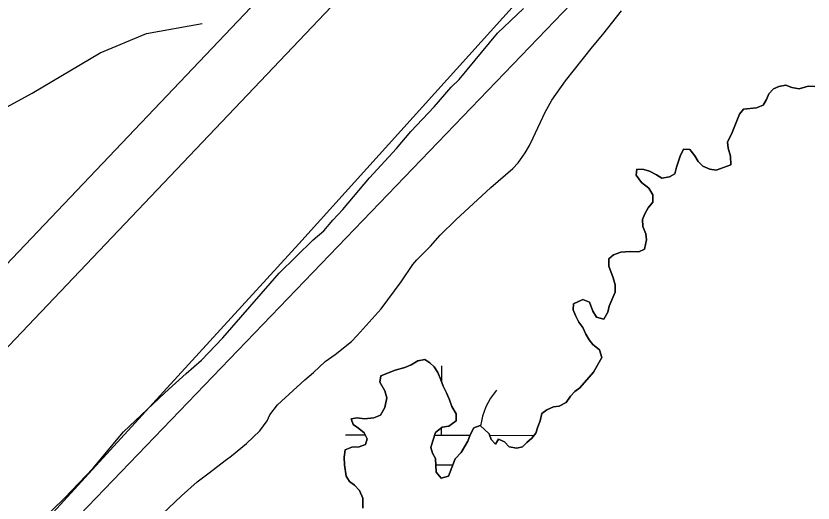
# Model space of a CAD drawing. Extents: x 3161665 to 3199565, y 885729 to 911164.
# Drawn here: x 3171352.2 to 3171767, y 907470.4 to 907723.7 of the extents above; entities that cross this region are included whole.
import ezdxf

# ---------------------------------------------------------------- set-up
doc = ezdxf.new("R2010")
doc.units = 0
for name, color, linetype in [('V-LEVE-TOET', 7, 'Continuous'), ('V-ROAD-CNTR', 7, 'Continuous'), ('V-SITE-VEGE', 7, 'Continuous'), ('V-SURV-LINE', 7, 'Continuous'), ('V-TOPO-SHOR', 7, 'Continuous'), ('V-WETL-SWMP', 7, 'Continuous')]:
    doc.layers.add(name, color=color, linetype=linetype)

msp = doc.modelspace()

# ---------------------------------------------------------------- linework, layer by layer
at = {"layer": 'V-LEVE-TOET'}
msp.add_lwpolyline([(3171903.851000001, 908048.1419999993), (3171785.426000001, 907926.0639999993), (3171641.021000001, 907762.0239999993), (3171499.449000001, 907605.1509999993), (3171325.164000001, 907414.9349999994), (3171129.032000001, 907208.2729999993), (3170995.496000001, 907060.7349999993), (3170987.619000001, 907043.8169999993), (3170987.533000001, 907028.4509999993), (3170996.823000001, 907012.0339999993), (3171012.687000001, 906993.9849999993), (3171040.292000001, 906969.4829999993), (3171066.299000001, 906945.1889999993), (3171100.665000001, 906916.4599999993), (3171129.869000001, 906892.7479999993), (3171157.110000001, 906874.6359999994), (3171180.387000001, 906861.5319999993), (3171206.065000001, 906849.8159999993), (3171234.946000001, 906839.2769999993), (3171258.846000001, 906830.7609999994), (3171298.495000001, 906818.9669999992), (3171437.514000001, 906768.4979999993), (3171484.095000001, 906747.2849999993), (3171544.946000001, 906708.0289999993)], dxfattribs=at)
at = {"layer": 'V-ROAD-CNTR'}
msp.add_lwpolyline([(3171139.122000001, 907556.1139999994), (3171160.1240000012, 907569.7449999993), (3171191.563000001, 907588.9289999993), (3171256.432000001, 907626.0859999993), (3171321.492000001, 907662.2449999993), (3171360.728000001, 907683.5789999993), (3171395.968000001, 907704.5379999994), (3171420.171000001, 907714.5819999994), (3171449.138000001, 907719.8079999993)], dxfattribs=at)
at = {"layer": 'V-SITE-VEGE'}
for p, q in [((3171602.886, 907714.6699999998), (3171616.382, 907727.5559999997)), ((3171582.848, 907690.7099999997), (3171602.886, 907714.6699999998)), ((3171578.6580000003, 907686.5669999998), (3171582.848, 907690.7099999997)), ((3171569.806, 907676.4339999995), (3171578.6580000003, 907686.5669999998)), ((3171746.428, 907685.8519999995), (3171744.017, 907683.2719999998)), ((3171749.227, 907687.0339999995), (3171746.428, 907685.8519999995)), ((3171752.824, 907687.6139999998), (3171749.227, 907687.0339999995)), ((3171756.0100000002, 907686.3969999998), (3171752.824, 907687.6139999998)), ((3171759.7970000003, 907685.7809999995), (3171756.0100000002, 907686.3969999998)), ((3171764.397, 907687.1489999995), (3171759.7970000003, 907685.7809999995)), ((3171767.987, 907686.9299999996), (3171764.397, 907687.1489999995)), ((3171744.017, 907683.2719999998), (3171742.805, 907680.2839999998)), ((3171740.99, 907677.2999999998), (3171737.591, 907675.9239999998)), ((3171742.805, 907680.2839999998), (3171740.99, 907677.2999999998)), ((3171557.698, 907663.5399999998), (3171569.806, 907676.4339999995)), ((3171730.802, 907675.1619999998), (3171728.79, 907672.5789999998)), ((3171737.591, 907675.9239999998), (3171730.802, 907675.1619999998)), ((3171728.79, 907672.5789999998), (3171724.946, 907663.0209999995)), ((3171550.244, 907654.7859999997), (3171557.698, 907663.5399999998)), ((3171724.946, 907663.0209999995), (3171722.524, 907658.0449999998)), ((3171722.524, 907658.0449999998), (3171722.9050000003, 907654.8499999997)), ((3171536.272, 907639.5859999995), (3171550.244, 907654.7859999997)), ((3171699.553, 907654.3829999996), (3171697.935, 907650.8009999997)), ((3171702.9450000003, 907654.1639999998), (3171699.553, 907654.3829999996)), ((3171705.523, 907650.9569999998), (3171702.9450000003, 907654.1639999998)), ((3171722.9050000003, 907654.8499999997), (3171724.08, 907650.8519999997)), ((3171697.935, 907650.8009999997), (3171695.9080000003, 907645.0219999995)), ((3171707.301, 907647.9519999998), (3171705.523, 907650.9569999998)), ((3171709.683, 907645.5439999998), (3171707.301, 907647.9519999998)), ((3171724.08, 907650.8519999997), (3171724.254, 907646.2609999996)), ((3171675.348, 907643.9379999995), (3171674.93, 907640.9479999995)), ((3171678.938, 907643.9199999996), (3171675.348, 907643.9379999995)), ((3171681.926, 907642.9059999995), (3171678.938, 907643.9199999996)), ((3171695.9080000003, 907645.0219999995), (3171695.0910000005, 907641.6339999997)), ((3171713.265, 907643.9279999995), (3171709.683, 907645.5439999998)), ((3171716.654, 907643.5099999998), (3171713.265, 907643.9279999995)), ((3171724.254, 907646.2609999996), (3171716.654, 907643.5099999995)), ((3171522.293, 907623.0009999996), (3171536.272, 907639.5859999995)), ((3171674.93, 907640.9479999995), (3171677.703, 907637.1409999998)), ((3171685.508, 907641.0889999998), (3171681.9260000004, 907642.9059999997)), ((3171688.293, 907639.2769999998), (3171685.508, 907641.0889999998)), ((3171692.289, 907640.0529999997), (3171688.293, 907639.2769999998)), ((3171695.091, 907641.6339999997), (3171692.289, 907640.0529999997)), ((3171677.703, 907637.1409999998), (3171681.48, 907634.1259999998)), ((3171681.48, 907634.1259999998), (3171683.6550000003, 907630.7199999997)), ((3171683.6550000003, 907630.7199999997), (3171683.632, 907626.9289999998)), ((3171517.171, 907617.4759999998), (3171522.293, 907623.0009999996)), ((3171681.222, 907623.9499999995), (3171679.407, 907620.7649999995)), ((3171683.632, 907626.9289999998), (3171681.222, 907623.9499999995)), ((3171679.407, 907620.7649999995), (3171678.1950000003, 907617.7789999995)), ((3171512.509, 907611.9459999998), (3171517.171, 907617.4759999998)), ((3171678.1950000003, 907617.7789999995), (3171678.375, 907614.1869999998)), ((3171506.931, 907607.3489999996), (3171512.509, 907611.9459999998)), ((3171678.375, 907614.1869999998), (3171679.95, 907610.3859999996)), ((3171489.242, 907589.8569999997), (3171506.931, 907607.3489999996)), ((3171680.3310000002, 907607.1909999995), (3171679.307, 907602.4069999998)), ((3171679.95, 907610.3859999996), (3171680.3310000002, 907607.1909999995)), ((3171679.307, 907602.4069999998), (3171676.304, 907601.0259999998)), ((3171663.125, 907599.5029999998), (3171660.717, 907597.3219999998)), ((3171666.924, 907600.8789999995), (3171663.125, 907599.5029999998)), ((3171671.915, 907601.2499999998), (3171666.924, 907600.8789999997)), ((3171676.304, 907601.0259999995), (3171671.915, 907601.2499999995)), ((3171660.717, 907597.3219999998), (3171660.697, 907593.5289999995)), ((3171459.892, 907556.2279999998), (3171489.242, 907589.8569999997)), ((3171660.697, 907593.5289999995), (3171663.056, 907587.5279999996)), ((3171663.056, 907587.5279999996), (3171664.037, 907583.9319999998)), ((3171664.037, 907583.9319999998), (3171664.014, 907580.1409999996)), ((3171664.014, 907580.1409999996), (3171660.9790000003, 907572.7719999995)), ((3171642.428, 907574.0729999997), (3171642.2090000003, 907570.8819999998)), ((3171647.2290000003, 907576.2409999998), (3171642.428, 907574.0729999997)), ((3171650.614, 907574.8259999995), (3171647.2290000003, 907576.2409999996)), ((3171652.386, 907570.2269999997), (3171650.614, 907574.8259999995)), ((3171642.2090000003, 907570.8819999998), (3171643.3910000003, 907567.8819999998)), ((3171654.362, 907567.0209999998), (3171652.386, 907570.2269999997)), ((3171660.166, 907569.5829999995), (3171658.149, 907566.0039999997)), ((3171660.9790000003, 907572.7719999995), (3171660.166, 907569.5829999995)), ((3171643.3910000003, 907567.8819999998), (3171645.169, 907564.4799999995)), ((3171658.149, 907566.0039999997), (3171654.362, 907567.0209999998)), ((3171645.169, 907564.4799999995), (3171647.149, 907561.6739999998)), ((3171647.149, 907561.6739999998), (3171648.7260000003, 907558.2719999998)), ((3171648.7260000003, 907558.2719999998), (3171650.506, 907555.2699999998)), ((3171448.718, 907544.7189999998), (3171459.892, 907556.2279999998)), ((3171650.506, 907555.2699999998), (3171652.4860000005, 907552.8639999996)), ((3171652.486, 907552.8639999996), (3171655.865, 907550.0499999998)), ((3171655.865, 907550.0499999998), (3171657.041, 907546.0519999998)), ((3171440.811, 907537.8189999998), (3171448.718, 907544.7189999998)), ((3171561.436, 907544.3889999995), (3171557.832, 907542.2139999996)), ((3171565.032, 907544.9689999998), (3171561.436, 907544.3889999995)), ((3171567.617, 907543.3549999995), (3171565.032, 907544.9689999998)), ((3171657.041, 907546.0519999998), (3171652.808, 907538.4929999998)), ((3171554.629, 907540.8359999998), (3171549.633, 907539.4659999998)), ((3171557.832, 907542.2139999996), (3171554.629, 907540.8359999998)), ((3171569.8000000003, 907541.1509999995), (3171567.617, 907543.3549999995)), ((3171571.781, 907538.3449999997), (3171569.8000000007, 907541.1509999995)), ((3171429.645, 907527.6979999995), (3171440.811, 907537.8189999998)), ((3171542.0330000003, 907536.5139999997), (3171541.6180000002, 907533.3239999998)), ((3171549.633, 907539.4659999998), (3171542.0330000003, 907536.5139999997)), ((3171573.355, 907534.5439999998), (3171571.781, 907538.3449999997)), ((3171652.808, 907538.4929999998), (3171645.576, 907530.3499999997)), ((3171541.6180000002, 907533.3239999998), (3171544.186, 907528.7199999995)), ((3171574.5330000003, 907531.1449999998), (3171573.355, 907534.5439999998)), ((3171408.238, 907507.4469999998), (3171429.645, 907527.6979999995)), ((3171544.186, 907528.7199999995), (3171545.165, 907525.1209999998)), ((3171576.311, 907527.7429999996), (3171574.5330000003, 907531.1449999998)), ((3171577.8880000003, 907524.1399999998), (3171576.311, 907527.7429999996)), ((3171642.971, 907528.3689999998), (3171640.7630000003, 907525.9859999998)), ((3171645.576, 907530.3499999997), (3171642.971, 907528.3689999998)), ((3171545.165, 907525.1209999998), (3171544.139, 907520.1389999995)), ((3171579.065, 907520.5419999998), (3171577.8880000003, 907524.1399999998)), ((3171640.7630000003, 907525.9859999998), (3171638.549, 907522.6059999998)), ((3171544.139, 907520.1389999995), (3171541.921, 907516.1609999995)), ((3171581.238, 907516.7389999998), (3171579.065, 907520.5419999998)), ((3171631.951, 907520.4479999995), (3171628.549, 907518.8709999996)), ((3171634.947, 907520.8309999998), (3171631.951, 907520.4479999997)), ((3171638.549, 907522.6059999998), (3171634.947, 907520.8309999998)), ((3171541.921, 907516.1609999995), (3171538.521, 907514.7809999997)), ((3171581.22, 907513.1469999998), (3171581.238, 907516.7389999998)), ((3171625.944, 907516.8879999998), (3171624.924, 907513.1019999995)), ((3171628.549, 907518.8709999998), (3171625.944, 907516.8879999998)), ((3171529.737, 907514.6289999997), (3171526.7430000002, 907514.2489999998)), ((3171526.7430000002, 907514.2489999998), (3171527.724, 907511.2479999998)), ((3171527.724, 907511.2479999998), (3171530.7060000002, 907509.2349999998)), ((3171533.528, 907514.2099999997), (3171529.737, 907514.6289999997)), ((3171538.521, 907514.7809999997), (3171533.528, 907514.2099999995)), ((3171577.415, 907510.3739999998), (3171581.22, 907513.1469999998)), ((3171624.924, 907513.1019999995), (3171623.7120000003, 907510.1159999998)), ((3171392.394, 907488.5579999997), (3171408.238, 907507.4469999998)), ((3171530.7060000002, 907509.2349999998), (3171533.489, 907506.8249999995)), ((3171533.489, 907506.8249999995), (3171535.066, 907503.8239999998)), ((3171569.188, 907502.8349999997), (3171570.607, 907507.0189999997)), ((3171570.607, 907507.0189999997), (3171574.017, 907509.7939999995)), ((3171574.017, 907509.7939999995), (3171577.415, 907510.3739999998)), ((3171590.579, 907509.5009999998), (3171588.5640000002, 907505.9209999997)), ((3171593.778, 907510.6809999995), (3171590.579, 907509.5009999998)), ((3171598.546, 907506.4639999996), (3171593.778, 907510.6809999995)), ((3171623.7120000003, 907510.1159999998), (3171622.694, 907506.7279999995)), ((3171535.066, 907503.8239999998), (3171534.052, 907500.8359999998)), ((3171568.17, 907499.2489999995), (3171569.188, 907502.8349999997)), ((3171588.5640000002, 907505.9209999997), (3171587.347, 907502.5359999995)), ((3171599.5270000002, 907503.4659999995), (3171598.546, 907506.4639999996)), ((3171601.708, 907501.0569999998), (3171599.5270000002, 907503.4659999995)), ((3171603.3200000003, 907503.6439999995), (3171601.708, 907501.0569999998)), ((3171606.504, 907502.2289999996), (3171603.3200000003, 907503.6439999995)), ((3171620.685, 907504.1459999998), (3171618.078, 907501.9669999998)), ((3171622.694, 907506.7279999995), (3171620.6850000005, 907504.1459999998)), ((3171527.06, 907499.4779999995), (3171523.46, 907498.0999999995)), ((3171530.8510000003, 907499.6569999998), (3171527.06, 907499.4779999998)), ((3171534.052, 907500.8359999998), (3171530.8510000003, 907499.6569999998)), ((3171568.95, 907496.2509999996), (3171568.17, 907499.2489999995)), ((3171587.347, 907502.5359999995), (3171583.921, 907496.7669999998)), ((3171608.884, 907499.6219999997), (3171606.5040000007, 907502.2289999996)), ((3171612.872, 907498.9989999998), (3171608.884, 907499.6219999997)), ((3171615.87, 907499.5829999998), (3171612.872, 907498.9989999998)), ((3171618.078, 907501.9669999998), (3171615.87, 907499.5829999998)), ((3171523.46, 907498.0999999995), (3171523.038, 907494.3109999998)), ((3171570.5330000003, 907493.6479999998), (3171568.95, 907496.2509999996)), ((3171583.921, 907496.7669999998), (3171580.71, 907493.3919999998)), ((3171523.038, 907494.3109999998), (3171523.216, 907490.3199999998)), ((3171523.216, 907490.3199999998), (3171523.982, 907484.3269999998)), ((3171570.894, 907486.4609999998), (3171570.5330000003, 907493.6479999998)), ((3171580.71, 907493.3919999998), (3171577.267, 907484.4299999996)), ((3171377.497, 907472.9009999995), (3171392.394, 907488.5579999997)), ((3171573.468, 907483.2539999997), (3171570.894, 907486.4609999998)), ((3171523.982, 907484.3269999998), (3171525.7620000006, 907481.5239999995)), ((3171577.267, 907484.4299999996), (3171573.468, 907483.2539999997)), ((3171525.762, 907481.5239999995), (3171528.347, 907479.7129999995)), ((3171528.347, 907479.7129999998), (3171530.9250000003, 907476.9049999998)), ((3171530.9250000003, 907476.9049999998), (3171532.699, 907472.9029999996)), ((3171357.482, 907453.5699999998), (3171377.497, 907472.9009999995)), ((3171532.699, 907472.9029999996), (3171532.67, 907467.7159999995))]:
    msp.add_line(p, q, dxfattribs=at)
at = {"layer": 'V-SURV-LINE'}
for points in [[(3170843.5960681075, 907065.1980805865), (3172276.1695593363, 908570.8314724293)], [(3172297.9149218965, 908550.1641194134), (3170865.341430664, 907044.5307275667)]]:
    msp.add_lwpolyline(points, dxfattribs=at)
at = {"layer": 'V-TOPO-SHOR'}
for points in [[(3171051.180336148, 907117.0286146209), (3172347.8795664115, 908464.7825277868), (3173245.4766278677, 909344.2564614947)], [(3171728.790000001, 907672.5789999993), (3171730.802000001, 907675.1619999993), (3171737.591000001, 907675.9239999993), (3171740.990000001, 907677.2999999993), (3171742.805000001, 907680.2839999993), (3171744.017000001, 907683.2719999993), (3171746.4280000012, 907685.8519999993), (3171749.227000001, 907687.0339999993), (3171752.824000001, 907687.6139999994), (3171756.010000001, 907686.3969999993), (3171759.797000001, 907685.7789999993), (3171764.397000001, 907687.1489999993), (3171767.987000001, 907686.9299999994)], [(3171579.065000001, 907520.5419999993), (3171581.238000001, 907516.7389999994), (3171581.220000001, 907513.1469999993), (3171577.413000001, 907510.3739999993), (3171574.017000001, 907509.7939999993), (3171570.6070000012, 907507.0189999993), (3171569.188000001, 907502.8349999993), (3171568.170000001, 907499.2489999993), (3171568.950000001, 907496.2509999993), (3171570.533000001, 907493.6479999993), (3171570.8940000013, 907486.4609999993), (3171573.468000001, 907483.2539999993), (3171577.267000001, 907484.4299999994), (3171580.710000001, 907493.3919999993), (3171583.921000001, 907496.7669999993), (3171587.347000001, 907502.5359999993), (3171588.564000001, 907505.9209999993), (3171590.579000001, 907509.5009999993), (3171593.778000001, 907510.6809999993), (3171598.546000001, 907506.4639999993), (3171599.527000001, 907503.4659999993), (3171601.708000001, 907501.0569999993), (3171603.320000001, 907503.6439999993), (3171606.504000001, 907502.2289999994), (3171608.884000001, 907499.6219999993), (3171612.872000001, 907498.9989999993), (3171615.870000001, 907499.5829999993), (3171618.078000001, 907501.9649999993), (3171620.685000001, 907504.1459999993), (3171622.694000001, 907506.7279999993), (3171623.712000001, 907510.1159999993), (3171624.924000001, 907513.1019999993), (3171625.944000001, 907516.8879999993), (3171628.549000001, 907518.8709999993), (3171631.951000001, 907520.4479999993), (3171634.947000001, 907520.8309999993), (3171638.549000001, 907522.6059999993), (3171640.763000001, 907525.9859999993), (3171642.971000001, 907528.3689999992), (3171645.576000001, 907530.3499999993), (3171652.808000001, 907538.4929999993), (3171657.041000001, 907546.0519999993), (3171655.865000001, 907550.0499999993), (3171652.486000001, 907552.8639999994), (3171650.506000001, 907555.2699999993), (3171648.726000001, 907558.2719999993), (3171647.149000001, 907561.6739999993), (3171645.169000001, 907564.4799999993), (3171643.391000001, 907567.8819999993), (3171642.209000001, 907570.8819999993), (3171642.4280000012, 907574.0729999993), (3171647.229000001, 907576.2409999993), (3171650.614000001, 907574.8259999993), (3171652.386000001, 907570.2269999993), (3171654.362000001, 907567.0209999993), (3171658.149000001, 907566.0039999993), (3171660.164000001, 907569.5829999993), (3171660.979000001, 907572.7719999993), (3171664.014000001, 907580.1409999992), (3171664.037000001, 907583.9319999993), (3171663.058000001, 907587.5279999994), (3171660.697000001, 907593.5289999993), (3171660.717000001, 907597.3219999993), (3171663.125000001, 907599.5029999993), (3171666.924000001, 907600.8789999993), (3171671.915000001, 907601.2499999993), (3171676.304000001, 907601.0259999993), (3171679.307000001, 907602.4069999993), (3171680.331000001, 907607.1909999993), (3171679.950000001, 907610.3859999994), (3171678.375000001, 907614.1869999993), (3171678.195000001, 907617.7789999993), (3171679.407000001, 907620.7649999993), (3171681.222000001, 907623.9499999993), (3171683.634000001, 907626.9289999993), (3171683.655000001, 907630.7199999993), (3171681.480000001, 907634.1259999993), (3171677.703000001, 907637.1409999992), (3171674.930000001, 907640.9479999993), (3171675.348000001, 907643.9379999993), (3171678.938000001, 907643.9199999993), (3171681.926000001, 907642.9059999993), (3171685.508000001, 907641.0889999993), (3171688.293000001, 907639.2769999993), (3171692.289000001, 907640.0529999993), (3171695.091000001, 907641.6339999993), (3171695.908000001, 907645.0219999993), (3171697.935000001, 907650.7989999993), (3171699.5530000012, 907654.3829999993), (3171702.945000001, 907654.1639999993), (3171705.521000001, 907650.9569999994), (3171707.301000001, 907647.9519999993), (3171709.683000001, 907645.5439999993), (3171713.265000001, 907643.9279999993), (3171716.654000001, 907643.5099999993), (3171724.254000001, 907646.2609999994), (3171724.080000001, 907650.8519999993), (3171722.905000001, 907654.8499999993), (3171722.524000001, 907658.0449999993), (3171724.946000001, 907663.0209999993), (3171728.790000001, 907672.5789999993)], [(3171532.670000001, 907467.7159999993), (3171532.699000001, 907472.9029999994), (3171530.925000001, 907476.9049999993), (3171528.347000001, 907479.7129999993), (3171525.762000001, 907481.5239999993), (3171523.9820000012, 907484.3269999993), (3171523.216000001, 907490.3199999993), (3171523.038000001, 907494.3109999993), (3171523.460000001, 907498.0999999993), (3171527.060000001, 907499.4779999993), (3171530.851000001, 907499.6569999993), (3171534.052000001, 907500.8359999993), (3171535.066000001, 907503.8239999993), (3171533.487000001, 907506.8269999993), (3171530.706000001, 907509.2349999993), (3171527.724000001, 907511.2479999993), (3171526.743000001, 907514.2489999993), (3171529.737000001, 907514.6289999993), (3171533.528000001, 907514.2099999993), (3171538.521000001, 907514.7809999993), (3171541.921000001, 907516.1589999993), (3171544.139000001, 907520.1389999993), (3171545.165000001, 907525.1209999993), (3171544.186000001, 907528.7199999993), (3171541.618000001, 907533.3239999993), (3171542.033000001, 907536.5139999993), (3171549.633000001, 907539.4659999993), (3171554.631000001, 907540.8359999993), (3171557.832000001, 907542.2139999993), (3171561.436000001, 907544.3889999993), (3171565.032000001, 907544.9689999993), (3171567.617000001, 907543.3569999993), (3171569.800000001, 907541.1489999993), (3171571.781000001, 907538.3449999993), (3171573.355000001, 907534.5439999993), (3171574.533000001, 907531.1449999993), (3171576.311000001, 907527.7429999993), (3171577.888000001, 907524.1399999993), (3171579.065000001, 907520.5419999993)]]:
    msp.add_lwpolyline(points, dxfattribs=at)
at = {"layer": 'V-WETL-SWMP'}
for p, q in [((3171573.7840593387, 907533.3088780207), (3171573.8072679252, 907541.7072610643)), ((3171573.7077837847, 907505.7073985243), (3171573.7184073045, 907509.5516820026)), ((3171523.7079747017, 907505.8455709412), (3171534.0180107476, 907505.8170795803)), ((3171570.1661796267, 907505.7171856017), (3171588.471638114, 907505.6665992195)), ((3171598.815187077, 907505.6380152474), (3171621.7963926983, 907505.5745076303)), ((3171570.701471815, 907490.2846474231), (3171579.5071259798, 907490.2603133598))]:
    msp.add_line(p, q, dxfattribs=at)
for points in [[(3171428.345000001, 907464.6079999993), (3171438.376000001, 907474.1309999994), (3171446.600000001, 907481.4699999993), (3171452.812000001, 907486.0249999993), (3171461.031000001, 907492.5649999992), (3171464.436000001, 907494.9409999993), (3171472.255000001, 907501.2839999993), (3171479.078000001, 907508.0309999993), (3171482.899000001, 907513.1989999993), (3171484.312000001, 907516.1839999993), (3171488.334000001, 907521.5499999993), (3171502.575000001, 907534.4429999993), (3171506.986000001, 907538.2099999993), (3171513.205000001, 907543.9629999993), (3171518.415000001, 907547.7259999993), (3171526.834000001, 907554.4649999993), (3171529.844000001, 907557.4409999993), (3171542.295000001, 907571.3419999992), (3171552.751000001, 907585.4529999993), (3171558.788000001, 907594.3999999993), (3171560.797000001, 907596.7839999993), (3171568.022000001, 907603.9279999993), (3171573.043000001, 907609.6879999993), (3171581.070000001, 907617.6259999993), (3171599.325000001, 907634.4879999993), (3171610.756000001, 907644.4029999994), (3171613.566000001, 907647.3809999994), (3171617.187000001, 907652.5489999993), (3171619.404000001, 907656.3289999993), (3171621.421000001, 907660.3089999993), (3171627.682000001, 907673.6449999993), (3171631.109000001, 907679.8129999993), (3171638.151000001, 907689.9519999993), (3171652.219000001, 907707.6349999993), (3171657.643000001, 907713.9909999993), (3171667.291000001, 907726.3109999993)], [(3171767.987000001, 907686.9299999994), (3171764.396000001, 907687.1489999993), (3171759.798000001, 907685.7779999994), (3171756.010000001, 907686.3979999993), (3171752.824000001, 907687.6129999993), (3171749.228000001, 907687.0339999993), (3171746.427000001, 907685.8519999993), (3171744.018000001, 907683.2709999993), (3171742.804000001, 907680.2839999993), (3171740.991000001, 907677.3009999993), (3171737.591000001, 907675.9229999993), (3171730.801000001, 907675.1619999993), (3171728.791000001, 907672.5789999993)], [(3171728.791000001, 907672.5789999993), (3171724.946000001, 907663.0209999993), (3171722.524000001, 907658.0449999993), (3171722.905000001, 907654.8499999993), (3171724.080000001, 907650.8519999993), (3171724.254000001, 907646.2609999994), (3171716.655000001, 907643.5099999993), (3171713.265000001, 907643.9279999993), (3171709.682000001, 907645.5439999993), (3171707.300000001, 907647.9519999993), (3171705.521000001, 907650.9559999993), (3171702.944000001, 907654.1629999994), (3171699.5530000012, 907654.3819999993), (3171697.936000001, 907650.7979999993), (3171695.908000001, 907645.0219999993), (3171695.091000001, 907641.6339999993), (3171692.288000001, 907640.0529999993), (3171688.293000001, 907639.2769999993), (3171685.509000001, 907641.0889999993), (3171681.927000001, 907642.9049999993), (3171678.939000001, 907643.9189999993), (3171675.347000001, 907643.9389999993), (3171674.931000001, 907640.9479999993), (3171677.704000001, 907637.1409999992), (3171681.479000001, 907634.1259999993), (3171683.655000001, 907630.7209999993), (3171683.634000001, 907626.9299999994), (3171681.222000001, 907623.9489999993), (3171679.408000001, 907620.7659999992), (3171678.194000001, 907617.7799999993), (3171678.3740000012, 907614.1859999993), (3171679.949000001, 907610.3859999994), (3171680.331000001, 907607.1899999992), (3171679.306000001, 907602.4059999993), (3171676.305000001, 907601.0259999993), (3171671.916000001, 907601.2499999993), (3171666.924000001, 907600.8789999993), (3171663.125000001, 907599.5029999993), (3171660.718000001, 907597.3209999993), (3171660.697000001, 907593.5289999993), (3171663.058000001, 907587.5289999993), (3171664.0360000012, 907583.9309999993), (3171664.015000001, 907580.1399999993), (3171660.980000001, 907572.7729999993), (3171660.164000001, 907569.5839999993), (3171658.149000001, 907566.0029999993), (3171654.362000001, 907567.0219999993), (3171652.385000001, 907570.2259999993), (3171650.614000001, 907574.8259999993), (3171647.229000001, 907576.2419999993), (3171642.4280000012, 907574.0729999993), (3171642.210000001, 907570.8809999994), (3171643.391000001, 907567.8809999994), (3171645.168000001, 907564.4789999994), (3171647.148000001, 907561.6739999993), (3171648.726000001, 907558.2719999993), (3171650.505000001, 907555.2689999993), (3171652.487000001, 907552.8629999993), (3171655.865000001, 907550.0499999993), (3171657.040000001, 907546.0519999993), (3171652.807000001, 907538.4919999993), (3171645.577000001, 907530.3499999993), (3171642.971000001, 907528.3689999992), (3171640.763000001, 907525.9859999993), (3171638.549000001, 907522.6059999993), (3171634.946000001, 907520.8299999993), (3171631.951000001, 907520.4469999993), (3171628.549000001, 907518.8699999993), (3171625.944000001, 907516.8879999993), (3171624.925000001, 907513.1019999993), (3171623.711000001, 907510.1149999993), (3171622.694000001, 907506.7279999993), (3171620.684000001, 907504.1449999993), (3171618.077000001, 907501.9639999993), (3171615.869000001, 907499.5819999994), (3171612.872000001, 907498.9999999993), (3171608.884000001, 907499.6209999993), (3171606.504000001, 907502.2279999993), (3171603.319000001, 907503.6429999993), (3171601.708000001, 907501.0579999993), (3171599.526000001, 907503.4649999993), (3171598.545000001, 907506.4639999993), (3171593.778000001, 907510.6809999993), (3171590.579000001, 907509.5019999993), (3171588.563000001, 907505.9209999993), (3171587.347000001, 907502.5349999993), (3171583.922000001, 907496.7659999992), (3171580.710000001, 907493.3909999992), (3171577.267000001, 907484.4299999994), (3171573.469000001, 907483.2539999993), (3171570.893000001, 907486.4609999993), (3171570.533000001, 907493.6479999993), (3171568.951000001, 907496.2509999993), (3171568.170000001, 907499.2489999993), (3171569.188000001, 907502.8349999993), (3171570.608000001, 907507.0189999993), (3171574.016000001, 907509.7939999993), (3171577.412000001, 907510.3729999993), (3171581.219000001, 907513.1459999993), (3171581.239000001, 907516.7379999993), (3171579.065000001, 907520.5419999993)], [(3171579.065000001, 907520.5419999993), (3171577.888000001, 907524.1409999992), (3171576.311000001, 907527.7419999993), (3171574.534000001, 907531.1449999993), (3171573.356000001, 907534.5439999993), (3171571.780000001, 907538.3449999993), (3171569.800000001, 907541.1499999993), (3171567.617000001, 907543.3569999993), (3171565.032000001, 907544.9679999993), (3171561.436000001, 907544.3889999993), (3171557.832000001, 907542.2139999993), (3171554.631000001, 907540.8349999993), (3171549.634000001, 907539.4659999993), (3171542.034000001, 907536.5139999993), (3171541.617000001, 907533.3239999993), (3171544.186000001, 907528.7189999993), (3171545.164000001, 907525.1219999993), (3171544.138000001, 907520.1379999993), (3171541.921000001, 907516.1589999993), (3171538.520000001, 907514.7809999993), (3171533.528000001, 907514.2099999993), (3171529.738000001, 907514.6299999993), (3171526.743000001, 907514.2479999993), (3171527.724000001, 907511.2489999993), (3171530.706000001, 907509.2359999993), (3171533.487000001, 907506.8259999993), (3171535.067000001, 907503.8239999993), (3171534.052000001, 907500.8359999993), (3171530.852000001, 907499.6559999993), (3171527.060000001, 907499.4779999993), (3171523.460000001, 907498.1009999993), (3171523.039000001, 907494.3109999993), (3171523.217000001, 907490.3189999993), (3171523.9820000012, 907484.3279999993), (3171525.762000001, 907481.5239999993), (3171528.346000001, 907479.7129999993), (3171530.925000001, 907476.9049999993), (3171532.699000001, 907472.9039999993), (3171532.670000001, 907467.7149999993)]]:
    msp.add_lwpolyline(points, dxfattribs=at)
msp.add_arc((3171628.9518210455, 907506.0295388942), 35.24628790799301, 139.06984280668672, 172.72314024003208, dxfattribs=at)

doc.saveas('drawing.dxf')
